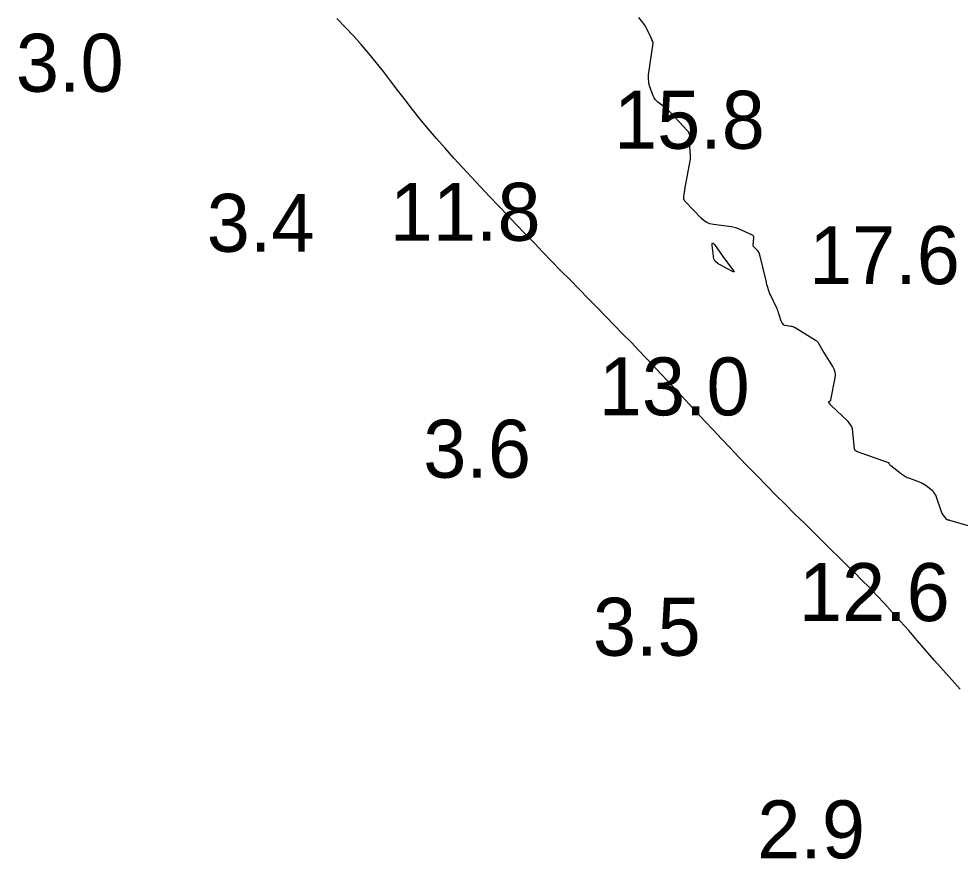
# Model space of a CAD drawing. Extents: x 3040093 to 3056816, y 408076 to 509144.
# Drawn here: x 3044081.5 to 3044162.7, y 435682.5 to 435755 of the extents above; entities that cross this region are included whole.
import ezdxf

# ---------------------------------------------------------------- set-up
doc = ezdxf.new("R2010")
doc.units = 0
for name, color, linetype in [('V-CHAN-CONT-EL12-1112', 7, 'Continuous'), ('V-CHAN-CONT-EL15', 7, 'Continuous'), ('V-TOPO-SOUN-0810', 7, 'Continuous')]:
    doc.layers.add(name, color=color, linetype=linetype)

msp = doc.modelspace()

# ---------------------------------------------------------------- linework, layer by layer
at = {"layer": 'V-CHAN-CONT-EL12-1112'}
msp.add_lwpolyline([(3044162.732, 435697.206), (3044162.006, 435698.005), (3044161.266, 435698.837), (3044160.519, 435699.689), (3044159.769, 435700.552), (3044159.023, 435701.412), (3044158.288, 435702.258), (3044157.567, 435703.078), (3044156.869, 435703.861), (3044156.195, 435704.598), (3044155.54, 435705.296), (3044154.897, 435705.966), (3044154.258, 435706.619), (3044153.614, 435707.265), (3044152.958, 435707.915), (3044152.282, 435708.579), (3044151.578, 435709.268), (3044150.84, 435709.989), (3044150.073, 435710.742), (3044149.284, 435711.519), (3044148.477, 435712.316), (3044147.66, 435713.128), (3044146.839, 435713.95), (3044146.021, 435714.776), (3044145.211, 435715.6), (3044144.416, 435716.42), (3044143.637, 435717.23), (3044142.876, 435718.03), (3044142.132, 435718.817), (3044141.408, 435719.588), (3044140.704, 435720.341), (3044140.021, 435721.075), (3044139.361, 435721.785), (3044138.722, 435722.473), (3044138.1, 435723.142), (3044137.487, 435723.799), (3044136.877, 435724.451), (3044136.263, 435725.104), (3044135.639, 435725.764), (3044134.997, 435726.437), (3044134.33, 435727.131), (3044133.634, 435727.849), (3044132.911, 435728.59), (3044132.167, 435729.351), (3044131.405, 435730.127), (3044130.632, 435730.914), (3044129.85, 435731.71), (3044129.066, 435732.51), (3044128.283, 435733.311), (3044127.506, 435734.11), (3044126.734, 435734.907), (3044125.965, 435735.703), (3044125.199, 435736.501), (3044124.433, 435737.3), (3044123.667, 435738.103), (3044122.899, 435738.911), (3044122.128, 435739.724), (3044121.353, 435740.544), (3044120.576, 435741.369), (3044119.804, 435742.2), (3044119.039, 435743.034), (3044118.287, 435743.87), (3044117.55, 435744.707), (3044116.834, 435745.545), (3044116.143, 435746.38), (3044115.479, 435747.214), (3044114.836, 435748.043), (3044114.209, 435748.866), (3044113.589, 435749.681), (3044112.971, 435750.486), (3044112.347, 435751.281), (3044111.71, 435752.062), (3044111.053, 435752.829), (3044110.372, 435753.581), (3044109.668, 435754.323), (3044108.945, 435755.062)], dxfattribs=at)
at = {"layer": 'V-CHAN-CONT-EL15'}
msp.add_lwpolyline([(3044165.432, 435710.712), (3044161.84, 435711.763), (3044161.819, 435711.769), (3044161.797, 435711.774), (3044161.775, 435711.778), (3044161.753, 435711.781), (3044161.663, 435711.791), (3044161.642, 435711.796), (3044161.623, 435711.804), (3044161.606, 435711.816), (3044161.591, 435711.832), (3044161.256, 435712.262), (3044161.2, 435712.342), (3044161.151, 435712.425), (3044161.109, 435712.513), (3044161.076, 435712.605), (3044160.701, 435713.776), (3044160.639, 435713.931), (3044160.556, 435714.073), (3044160.453, 435714.2), (3044160.33, 435714.313), (3044159.795, 435714.736), (3044159.658, 435714.836), (3044159.515, 435714.925), (3044159.365, 435715.001), (3044159.208, 435715.066), (3044158.382, 435715.372), (3044158.195, 435715.449), (3044158.015, 435715.54), (3044157.843, 435715.645), (3044157.678, 435715.762), (3044156.739, 435716.489), (3044156.719, 435716.506), (3044156.701, 435716.525), (3044156.686, 435716.547), (3044156.673, 435716.57), (3044156.626, 435716.667), (3044156.613, 435716.689), (3044156.596, 435716.708), (3044156.576, 435716.723), (3044156.552, 435716.734), (3044153.798, 435717.726), (3044153.778, 435717.735), (3044153.758, 435717.746), (3044153.739, 435717.758), (3044153.721, 435717.773), (3044153.653, 435717.834), (3044153.638, 435717.85), (3044153.627, 435717.868), (3044153.619, 435717.888), (3044153.615, 435717.91), (3044153.476, 435719.413), (3044153.432, 435719.662), (3044153.347, 435719.891), (3044153.221, 435720.1), (3044153.055, 435720.289), (3044151.577, 435721.709), (3044151.552, 435721.735), (3044151.529, 435721.762), (3044151.508, 435721.791), (3044151.489, 435721.822), (3044151.406, 435721.966), (3044151.397, 435721.988), (3044151.397, 435722.007), (3044151.406, 435722.024), (3044151.424, 435722.039), (3044151.514, 435722.093), (3044151.534, 435722.108), (3044151.55, 435722.126), (3044151.561, 435722.147), (3044151.568, 435722.171), (3044151.934, 435724.068), (3044151.96, 435724.323), (3044151.938, 435724.569), (3044151.868, 435724.807), (3044151.751, 435725.035), (3044151.025, 435726.185), (3044150.965, 435726.282), (3044150.905, 435726.38), (3044150.848, 435726.479), (3044150.791, 435726.579), (3044150.568, 435726.979), (3044150.507, 435727.074), (3044150.436, 435727.159), (3044150.353, 435727.234), (3044150.261, 435727.299), (3044148.494, 435728.372), (3044148.408, 435728.418), (3044148.319, 435728.455), (3044148.226, 435728.483), (3044148.13, 435728.501), (3044147.635, 435728.57), (3044147.592, 435728.58), (3044147.553, 435728.597), (3044147.519, 435728.623), (3044147.489, 435728.656), (3044147.379, 435728.804), (3044147.354, 435728.842), (3044147.331, 435728.882), (3044147.312, 435728.923), (3044147.296, 435728.966), (3044147.09, 435729.601), (3044147.048, 435729.721), (3044147.004, 435729.839), (3044146.955, 435729.956), (3044146.903, 435730.071), (3044146.354, 435731.235), (3044146.315, 435731.321), (3044146.28, 435731.409), (3044146.247, 435731.498), (3044146.217, 435731.588), (3044146.105, 435731.951), (3044146.078, 435732.042), (3044146.052, 435732.134), (3044146.028, 435732.226), (3044146.006, 435732.318), (3044145.455, 435734.679), (3044145.426, 435734.775), (3044145.385, 435734.864), (3044145.332, 435734.946), (3044145.268, 435735.022), (3044144.891, 435735.412), (3044144.871, 435735.437), (3044144.859, 435735.464), (3044144.854, 435735.494), (3044144.856, 435735.526), (3044144.879, 435735.657), (3044144.884, 435735.689), (3044144.889, 435735.722), (3044144.893, 435735.755), (3044144.896, 435735.788), (3044144.926, 435736.172), (3044144.923, 435736.242), (3044144.901, 435736.3), (3044144.86, 435736.347), (3044144.801, 435736.383), (3044143.666, 435736.883), (3044143.451, 435736.968), (3044143.232, 435737.038), (3044143.009, 435737.091), (3044142.782, 435737.129), (3044141.433, 435737.304), (3044141.143, 435737.366), (3044140.876, 435737.473), (3044140.631, 435737.625), (3044140.41, 435737.822), (3044138.981, 435739.319), (3044138.93, 435739.385), (3044138.896, 435739.456), (3044138.881, 435739.534), (3044138.883, 435739.617), (3044138.926, 435739.962), (3044138.938, 435740.048), (3044138.951, 435740.134), (3044138.965, 435740.219), (3044138.98, 435740.305), (3044139.445, 435742.788), (3044139.461, 435742.896), (3044139.471, 435743.005), (3044139.472, 435743.114), (3044139.466, 435743.223), (3044139.428, 435743.66), (3044139.42, 435743.77), (3044139.414, 435743.879), (3044139.41, 435743.989), (3044139.409, 435744.098), (3044139.407, 435744.857), (3044139.393, 435745.015), (3044139.351, 435745.161), (3044139.281, 435745.297), (3044139.184, 435745.421), (3044137.751, 435746.945), (3044137.627, 435747.073), (3044137.497, 435747.194), (3044137.362, 435747.31), (3044137.222, 435747.42), (3044136.651, 435747.85), (3044136.52, 435747.965), (3044136.408, 435748.094), (3044136.316, 435748.239), (3044136.245, 435748.398), (3044135.932, 435749.247), (3044135.907, 435749.323), (3044135.886, 435749.401), (3044135.872, 435749.48), (3044135.862, 435749.56), (3044135.834, 435749.884), (3044135.83, 435749.965), (3044135.83, 435750.045), (3044135.834, 435750.126), (3044135.844, 435750.206), (3044136.235, 435752.935), (3044136.238, 435752.976), (3044136.234, 435753.015), (3044136.225, 435753.054), (3044136.209, 435753.091), (3044136.134, 435753.239), (3044136.116, 435753.276), (3044136.098, 435753.314), (3044136.079, 435753.351), (3044136.061, 435753.388), (3044135.634, 435754.28), (3044135.572, 435754.399), (3044135.503, 435754.514), (3044135.428, 435754.624), (3044135.345, 435754.73), (3044135, 435755.144)], dxfattribs=at)
msp.add_lwpolyline([(3044142.316, 435734.463), (3044142.429, 435734.309), (3044142.544, 435734.155), (3044142.66, 435734.002), (3044143.128, 435733.394), (3044143.209, 435733.272), (3044143.219, 435733.211), (3044143.157, 435733.211), (3044143.023, 435733.271), (3044142.071, 435733.78), (3044142.01, 435733.814), (3044141.949, 435733.852), (3044141.891, 435733.891), (3044141.833, 435733.933), (3044141.608, 435734.107), (3044141.558, 435734.153), (3044141.519, 435734.207), (3044141.492, 435734.267), (3044141.478, 435734.334), (3044141.332, 435735.49), (3044141.324, 435735.657), (3044141.355, 435735.725), (3044141.423, 435735.695), (3044141.53, 435735.567), (3044142.204, 435734.619)], close=True, dxfattribs=at)

# ---------------------------------------------------------------- texts
at = {"layer": 'V-TOPO-SOUN-0810'}
for s, p in [('3.0', (3044081.253, 435748.75)), ('15.8 ', (3044132.863, 435743.83)), ('11.8 ', (3044113.513, 435735.89)), ('3.4', (3044097.722, 435734.94)), ('17.6 ', (3044149.693, 435732.15)), ('13.0 ', (3044131.553, 435720.83)), ('3.6', (3044116.404, 435715.45)), ('12.6 ', (3044148.813, 435703.08)), ('3.5', (3044131.045, 435700.09)), ('2.9', (3044145.222, 435682.61))]:
    msp.add_text(s, height=5, dxfattribs=at).set_placement(p)

doc.saveas('drawing.dxf')
